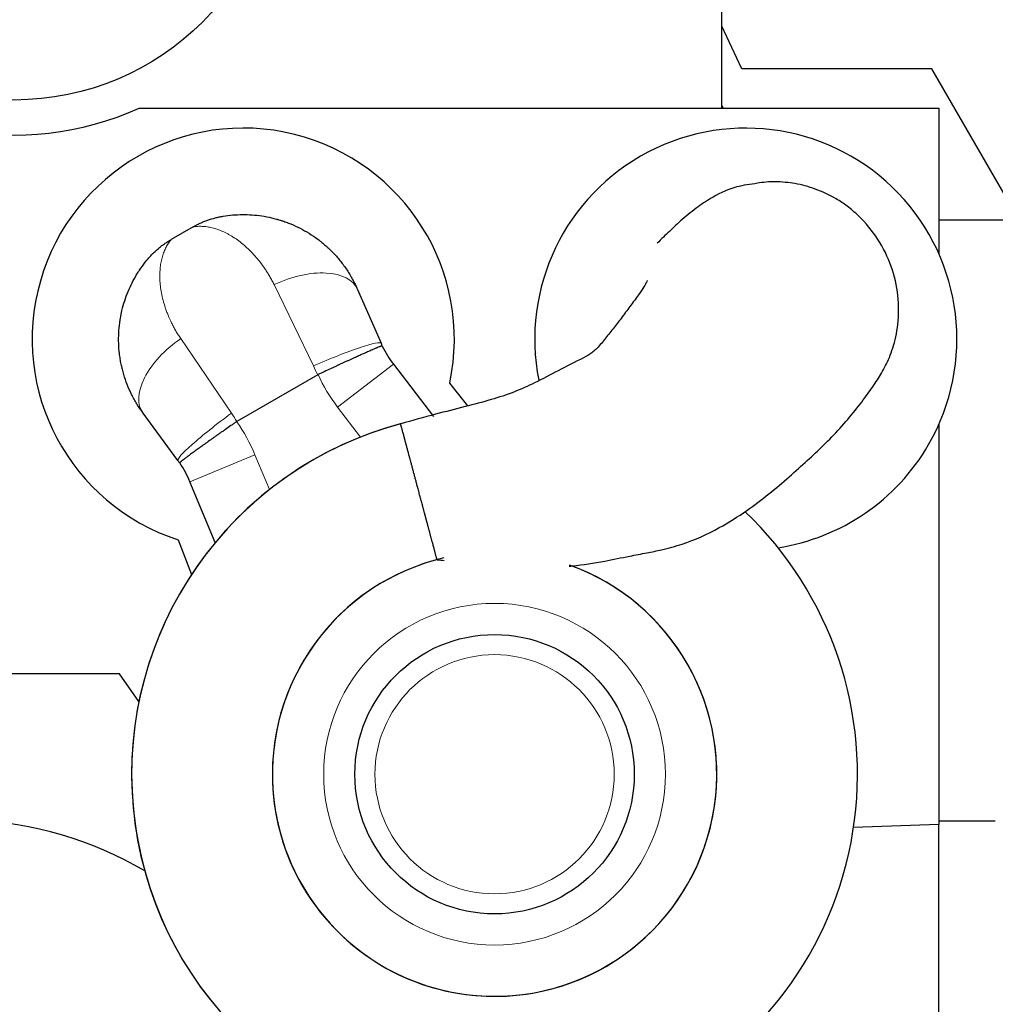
# Model space of a CAD drawing. Header units: inches. Extents: x 0 to 17820, y -10 to 12600.
# Tile 270 of 338: x 8529 to 9015, y 8955 to 9445. Entities that reach past the tile are written whole.
import ezdxf

# ---------------------------------------------------------------- set-up
doc = ezdxf.new("R2010")
doc.units = ezdxf.units.IN
doc.layers.add('1', color=7, linetype='Continuous', true_color=0xffffff)
doc.layers.add('254', color=7, linetype='Continuous', true_color=0xffffff)
doc.styles.add('latin_extended', font='simplex.shx')
doc.dimstyles.get("Standard").update_dxf_attribs({"dimtxt": 0.18, "dimasz": 0.18, "dimexe": 0.18, "dimexo": 0.0625, "dimgap": 0.09, "dimtad": 0, "dimtih": 1, "dimtoh": 1, "dimdec": 4, "dimzin": 0, "dimdsep": 46, "dimtxsty": 'Standard', "dimcen": 0.09, "dimadec": 0, "dimazin": 0, "dimtfac": 1, "dimtdec": 4, "dimtofl": 0, "dimtmove": 0, "dimatfit": 3, "dimfxl": 1, "dimtolj": 1, "dimtzin": 0, "dimarcsym": 0})

# ---------------------------------------------------------------- blocks, each defined once
blk = doc.blocks.new('_U4')
at = {"layer": '254', "color": 3, "linetype": 'Continuous', "lineweight": 13, "transparency": 16777216}
for p, q in [((7072.18, 9798.34), (7072.18, 11782.35)), ((9460.74, 8944.75), (9460.74, 11782.35)), ((7177.18, 11752.35), (9355.74, 11752.35))]:
    blk.add_line(p, q, dxfattribs=at)
at = {"layer": '254', "color": 3, "transparency": 16777216}
for points in [[(7177.18, 11769.85), (7177.18, 11734.85), (7072.18, 11752.35)], [(9355.74, 11734.85), (9355.74, 11769.85), (9460.74, 11752.35)]]:
    blk.add_solid(points, dxfattribs=at)
at = {"layer": 'Defpoints', "color": 0, "transparency": 16777216}
for p in [(9460.74, 11752.35), (7072.18, 9768.34), (9460.74, 8914.75)]:
    blk.add_point(p, dxfattribs=at)
at = {"layer": '254', "color": 2, "lineweight": 13, "transparency": 16777216, "insert": (8083.96, 11909.85), "char_height": 105, "attachment_point": 1, "style": 'latin_extended'}
blk.add_mtext('\\A1;2389', dxfattribs=at)
blk = doc.blocks.new('_U11')
at = {"layer": '254', "color": 3, "linetype": 'Continuous', "lineweight": 13, "transparency": 16777216}
for p, q in [((8978.69, 11280.35), (9871.36, 11280.35)), ((9841.36, 11175.35), (9841.36, 7804.85)), ((8526.69, 7699.85), (9871.36, 7699.85))]:
    blk.add_line(p, q, dxfattribs=at)
at = {"layer": '254', "color": 3, "transparency": 16777216}
for points in [[(9858.86, 11175.35), (9823.86, 11175.35), (9841.36, 11280.35)], [(9823.86, 7804.85), (9858.86, 7804.85), (9841.36, 7699.85)]]:
    blk.add_solid(points, dxfattribs=at)
at = {"layer": 'Defpoints', "color": 0, "transparency": 16777216}
for p in [(8948.69, 11280.35), (8496.69, 7699.85), (9841.36, 7699.85)]:
    blk.add_point(p, dxfattribs=at)
at = {"layer": '254', "color": 2, "lineweight": 13, "transparency": 16777216, "insert": (9683.86, 9305.1), "char_height": 105, "attachment_point": 1, "rotation": 90, "style": 'latin_extended'}
blk.add_mtext('\\A1;3580', dxfattribs=at)

msp = doc.modelspace()

# ---------------------------------------------------------------- linework, layer by layer
at = {"layer": '1', "color": 2, "linetype": 'Continuous', "lineweight": 25}
for p, q in [((8878.686, 9401.354), (8878.686, 9456.585)), ((8888.686, 9420.854), (8878.686, 9442.152)), ((8983.186, 9420.854), (8888.686, 9420.854)), ((9026.686, 9345.51), (8983.186, 9420.854)), ((8879.396, 9401.354), (8878.686, 9402.867)), ((8588.877, 9401.354), (8986.686, 9401.354)), ((8986.686, 9401.354), (8986.686, 9328.89)), ((9036.686, 9345.51), (8986.686, 9345.51)), ((8615.688, 9342.213), (8604.815, 9335.935)), ((8615.688, 9342.213), (8604.815, 9335.935)), ((8697.519, 9311.139), (8709.225, 9284.289)), ((8697.519, 9311.139), (8709.225, 9284.289)), ((8715.391, 9273.833), (8735.352, 9247.819)), ((8715.391, 9273.833), (8735.352, 9247.819)), ((8677.757, 9268.635), (8637.5, 9245.392)), ((8677.757, 9268.635), (8637.5, 9245.392)), ((8752.442, 9253.139), (8743.382, 9264.485)), ((8752.442, 9253.139), (8743.382, 9264.485)), ((8608.21, 9225.967), (8590.81, 9249.53)), ((8608.21, 9225.967), (8590.81, 9249.53)), ((8986.686, 9243.825), (8986.686, 9044.854)), ((8626.73, 9185.107), (8614.182, 9215.4)), ((8626.73, 9185.107), (8614.182, 9215.4)), ((8608.282, 9186.485), (8615.013, 9169.304)), ((8608.282, 9186.485), (8615.013, 9169.304)), ((8579.186, 9119.854), (8429.727, 9119.854)), ((8588.804, 9105.983), (8579.186, 9119.854)), ((9014.785, 9046.495), (8986.686, 9046.495)), ((8986.686, 9044.854), (8944.266, 9043.372)), ((8986.686, 8875.855), (8986.686, 9044.854))]:
    msp.add_line(p, q, dxfattribs=at)
at = {"layer": '1', "color": 110, "linetype": 'Continuous', "lineweight": 13}
for p, q in [((8675.559, 9273.041), (8656.017, 9313.464)), ((8675.559, 9273.041), (8656.017, 9313.464)), ((8609.547, 9286.634), (8634.783, 9249.499)), ((8609.547, 9286.634), (8634.783, 9249.499)), ((8687.623, 9252.527), (8715.391, 9273.833)), ((8687.623, 9252.527), (8715.391, 9273.833)), ((8699.048, 9237.638), (8687.623, 9252.527)), ((8699.048, 9237.638), (8687.623, 9252.527)), ((8614.182, 9215.4), (8646.517, 9228.794)), ((8614.182, 9215.4), (8646.517, 9228.794)), ((8646.517, 9228.794), (8653.699, 9211.457)), ((8646.517, 9228.794), (8653.699, 9211.457))]:
    msp.add_line(p, q, dxfattribs=at)
at = {"layer": '1', "color": 2, "linetype": 'Continuous', "lineweight": 25}
for centre, radius in [((8526.686, 9537.854), 132.5), ((8765.685, 9069.853), 69.5), ((8765.685, 9069.853), 69.5)]:
    msp.add_circle(centre, radius, dxfattribs=at)
at = {"layer": '1', "color": 110, "linetype": 'Continuous', "lineweight": 13}
for radius in [85, 85, 59.5, 59.5]:
    msp.add_circle((8765.685, 9069.853), radius, dxfattribs=at)
at = {"layer": '1', "color": 2, "linetype": 'Continuous', "lineweight": 25}
for centre, radius, start, end in [((8526.686, 9537.854), 150, 223.89455, 294.49465), ((8640.686, 9286.36), 105, 347.97537, 252.02463), ((8640.686, 9286.36), 105, 347.97537, 252.02463), ((8890.685, 9286.36), 105, 330.00003, 191.25941), ((8890.685, 9286.36), 105, 330.00003, 191.25941), ((8755.058, 9304.271), 50, 205.28394, 217.5), ((8755.058, 9304.271), 50, 205.28394, 217.5), ((8765.685, 9069.853), 180.534, 104.42812, 266.06813), ((8765.685, 9069.853), 180.534, 105.0525, 266.06813), ((8890.685, 9286.36), 105, 278.76753, 330.00003), ((8890.685, 9286.36), 105, 278.76753, 330.00003), ((8567.988, 9196.266), 50, 22.5, 34.71611), ((8567.988, 9196.266), 50, 22.5, 34.71611), ((8765.685, 9069.853), 180.534, 295.46437, 46.4175), ((8765.685, 9069.853), 180.534, 295.46437, 46.4175), ((8765.685, 9069.853), 110.534, 103.23, 70.29563), ((8765.685, 9069.853), 110.534, 105.39, 70.29563), ((8496.686, 8857.854), 189.5, 59.92875, 114.24375)]:
    msp.add_arc(centre, radius, start, end, dxfattribs=at)
at = {"layer": '1', "color": 110, "linetype": 'Continuous', "lineweight": 13}
for centre, start, end in [((8755.058, 9304.271), 204.74603, 217.5), ((8755.058, 9304.271), 204.74603, 217.5), ((8567.988, 9196.266), 22.5, 35.25402), ((8567.988, 9196.266), 22.5, 35.25402)]:
    msp.add_arc(centre, 85, start, end, dxfattribs=at)
for centre, major_axis, ratio, start_param, end_param in [((8665.436, 9297.151), (32.083, 13.988), 0.5357759, 0, 1.631231), ((8665.436, 9297.151), (32.083, 13.988), 0.5357759, 0, 1.631231), ((8618.966, 9270.321), (28.155, 20.791), 0.5357746, 1.5103602, 3.1415927), ((8618.966, 9270.321), (28.155, 20.791), 0.5357746, 1.5103602, 3.1415927), ((8677.142, 9270.301), (32.083, 13.988), 0.0898484, 0, 1.5809431), ((8677.142, 9270.301), (32.083, 13.988), 0.0898484, 0, 1.5809431), ((8636.365, 9246.758), (28.155, 20.791), 0.0898474, 1.5606494, 3.1415927), ((8636.365, 9246.758), (28.155, 20.791), 0.0898474, 1.5606494, 3.1415927)]:
    msp.add_ellipse(centre, major_axis=major_axis, ratio=ratio, start_param=start_param, end_param=end_param, dxfattribs=at)
at = {"layer": '1', "color": 2, "linetype": 'Continuous', "lineweight": 25}
for points, knots in [([(8802.746, 9173.364), (8803.298, 9173.417), (8809.264, 9174.012), (8819.368, 9175.567), (8831.579, 9178.17), (8841.048, 9179.942), (8849.877, 9181.66), (8862.192, 9185.095), (8876.376, 9191.441), (8890.545, 9200.43), (8902.166, 9209.186), (8912.151, 9217.665), (8921.206, 9225.886), (8929.784, 9233.887), (8937.911, 9242.235), (8945.213, 9250.919), (8951.529, 9259.292), (8956.038, 9265.793), (8960.156, 9272.647), (8963.336, 9279.989), (8965.345, 9287.372), (8966.833, 9296.27), (8966.852, 9308.294), (8963.53, 9322.745), (8956.858, 9336.356), (8948.771, 9346.133), (8941.384, 9352.479), (8934.313, 9357.208), (8925.657, 9361.253), (8916.97, 9363.562), (8910.061, 9364.476), (8905.143, 9364.708), (8900.427, 9364.532), (8894.072, 9363.523), (8885.436, 9362.459), (8875.662, 9358.084), (8866.487, 9352.047), (8859.389, 9346.389), (8853.206, 9340.532), (8848.694, 9336.188), (8846.542, 9334.072)], [0, 0, 0, 0, 0.0035714, 0.0386972, 0.0662692, 0.085151, 0.1013331, 0.1245298, 0.1686947, 0.2035033, 0.2326595, 0.2608353, 0.2870864, 0.3120949, 0.3408515, 0.3728887, 0.4045358, 0.4362748, 0.464878, 0.4919136, 0.5052992, 0.5191282, 0.5496298, 0.5809687, 0.6128108, 0.6451359, 0.6609037, 0.674683, 0.6992516, 0.7214458, 0.7319737, 0.7436019, 0.7571695, 0.7732201, 0.8159866, 0.8678359, 0.9014804, 0.9406291, 0.9728671, 1, 1, 1, 1]), ([(8802.746, 9173.364), (8803.298, 9173.417), (8809.264, 9174.012), (8819.368, 9175.567), (8831.579, 9178.17), (8841.048, 9179.942), (8849.877, 9181.66), (8862.192, 9185.095), (8876.376, 9191.441), (8890.545, 9200.43), (8902.166, 9209.186), (8912.151, 9217.665), (8921.206, 9225.886), (8929.784, 9233.887), (8937.911, 9242.235), (8945.213, 9250.919), (8951.529, 9259.292), (8956.038, 9265.793), (8960.156, 9272.647), (8963.336, 9279.989), (8965.345, 9287.372), (8966.833, 9296.27), (8966.852, 9308.294), (8963.53, 9322.745), (8956.858, 9336.356), (8948.771, 9346.133), (8941.384, 9352.479), (8934.313, 9357.208), (8925.657, 9361.253), (8916.97, 9363.562), (8910.061, 9364.476), (8905.143, 9364.708), (8900.427, 9364.532), (8894.072, 9363.523), (8885.436, 9362.459), (8875.662, 9358.084), (8866.487, 9352.047), (8859.389, 9346.389), (8853.206, 9340.532), (8848.694, 9336.188), (8846.542, 9334.072)], [0, 0, 0, 0, 0.0035714, 0.0386972, 0.0662692, 0.085151, 0.1013331, 0.1245298, 0.1686947, 0.2035033, 0.2326595, 0.2608353, 0.2870864, 0.3120949, 0.3408515, 0.3728887, 0.4045358, 0.4362748, 0.464878, 0.4919136, 0.5052992, 0.5191282, 0.5496298, 0.5809687, 0.6128108, 0.6451359, 0.6609037, 0.674683, 0.6992516, 0.7214458, 0.7319737, 0.7436019, 0.7571695, 0.7732201, 0.8159866, 0.8678359, 0.9014804, 0.9406291, 0.9728671, 1, 1, 1, 1]), ([(8615.688, 9342.213), (8616.272, 9342.55), (8616.862, 9342.872), (8618.052, 9343.488), (8619.252, 9344.074), (8621.083, 9344.867), (8622.323, 9345.339), (8624.199, 9346.005), (8625.47, 9346.393), (8627.406, 9346.891), (8628.706, 9347.194), (8630.027, 9347.441), (8630.693, 9347.55)], [0, 0, 0, 0, 0.125, 0.125, 0.25, 0.375, 0.5, 0.5, 0.75, 0.75, 0.875, 1, 1, 1, 1]), ([(8615.688, 9342.213), (8616.272, 9342.55), (8616.862, 9342.872), (8618.052, 9343.488), (8619.252, 9344.074), (8621.083, 9344.867), (8622.323, 9345.339), (8624.199, 9346.005), (8625.47, 9346.393), (8627.406, 9346.891), (8628.706, 9347.194), (8630.027, 9347.441), (8630.693, 9347.55)], [0, 0, 0, 0, 0.125, 0.125, 0.25, 0.375, 0.5, 0.5, 0.75, 0.75, 0.875, 1, 1, 1, 1]), ([(8630.693, 9347.55), (8632.281, 9347.809), (8633.874, 9348.006), (8637.068, 9348.275), (8638.668, 9348.348), (8641.874, 9348.369), (8643.48, 9348.318), (8646.696, 9348.089), (8648.306, 9347.912), (8651.53, 9347.426), (8653.143, 9347.118), (8655.565, 9346.554), (8656.372, 9346.349), (8657.381, 9346.07), (8657.583, 9346.013), (8657.986, 9345.898), (8658.591, 9345.721), (8659.394, 9345.473), (8659.995, 9345.277), (8660.395, 9345.144), (8660.595, 9345.077), (8661.194, 9344.871), (8661.592, 9344.73), (8662.781, 9344.296), (8663.567, 9343.99), (8665.908, 9343.023), (8667.444, 9342.314), (8670.466, 9340.766), (8671.952, 9339.927), (8674.869, 9338.114), (8676.3, 9337.141), (8678.053, 9335.836), (8678.402, 9335.571), (8678.922, 9335.166), (8679.095, 9335.03), (8679.44, 9334.756), (8680.299, 9334.066), (8681.141, 9333.351), (8682.136, 9332.469), (8682.63, 9332.022), (8683.117, 9331.566), (8683.441, 9331.26), (8683.602, 9331.107), (8684.402, 9330.334), (8685.028, 9329.703), (8686.863, 9327.77), (8688.03, 9326.431), (8690.249, 9323.651), (8691.301, 9322.211), (8692.791, 9319.973), (8693.755, 9318.455), (8694.658, 9316.886), (8695.53, 9315.29), (8695.95, 9314.479), (8696.759, 9312.829), (8697.147, 9311.991), (8697.519, 9311.139)], [0, 0, 0, 0, 0.0625, 0.0625, 0.125, 0.125, 0.1875, 0.1875, 0.25, 0.25, 0.3125, 0.3125, 0.34375, 0.34375, 0.3515625, 0.3515625, 0.359375, 0.375, 0.3828125, 0.3828125, 0.390625, 0.390625, 0.40625, 0.40625, 0.4375, 0.4375, 0.5, 0.5, 0.5625, 0.5625, 0.625, 0.625, 0.640625, 0.640625, 0.6484375, 0.6484375, 0.65625, 0.6875, 0.6875, 0.703125, 0.7109375, 0.7109375, 0.71875, 0.71875, 0.75, 0.75, 0.8125, 0.8125, 0.875, 0.875, 0.90625, 0.9375, 0.9375, 0.96875, 0.96875, 1, 1, 1, 1]), ([(8630.693, 9347.55), (8632.281, 9347.809), (8633.874, 9348.006), (8637.068, 9348.275), (8638.668, 9348.348), (8641.874, 9348.369), (8643.48, 9348.318), (8646.696, 9348.089), (8648.306, 9347.912), (8651.53, 9347.426), (8653.143, 9347.118), (8655.565, 9346.554), (8656.372, 9346.349), (8657.381, 9346.07), (8657.583, 9346.013), (8657.986, 9345.898), (8658.591, 9345.721), (8659.394, 9345.473), (8659.995, 9345.277), (8660.395, 9345.144), (8660.595, 9345.077), (8661.194, 9344.871), (8661.592, 9344.73), (8662.781, 9344.296), (8663.567, 9343.99), (8665.908, 9343.023), (8667.444, 9342.314), (8670.466, 9340.766), (8671.952, 9339.927), (8674.869, 9338.114), (8676.3, 9337.141), (8678.053, 9335.836), (8678.402, 9335.571), (8678.922, 9335.166), (8679.095, 9335.03), (8679.44, 9334.756), (8680.299, 9334.066), (8681.141, 9333.351), (8682.136, 9332.469), (8682.63, 9332.022), (8683.117, 9331.566), (8683.441, 9331.26), (8683.602, 9331.107), (8684.402, 9330.334), (8685.028, 9329.703), (8686.863, 9327.77), (8688.03, 9326.431), (8690.249, 9323.651), (8691.301, 9322.211), (8692.791, 9319.973), (8693.755, 9318.455), (8694.658, 9316.886), (8695.53, 9315.29), (8695.95, 9314.479), (8696.759, 9312.829), (8697.147, 9311.991), (8697.519, 9311.139)], [0, 0, 0, 0, 0.0625, 0.0625, 0.125, 0.125, 0.1875, 0.1875, 0.25, 0.25, 0.3125, 0.3125, 0.34375, 0.34375, 0.3515625, 0.3515625, 0.359375, 0.375, 0.3828125, 0.3828125, 0.390625, 0.390625, 0.40625, 0.40625, 0.4375, 0.4375, 0.5, 0.5, 0.5625, 0.5625, 0.625, 0.625, 0.640625, 0.640625, 0.6484375, 0.6484375, 0.65625, 0.6875, 0.6875, 0.703125, 0.7109375, 0.7109375, 0.71875, 0.71875, 0.75, 0.75, 0.8125, 0.8125, 0.875, 0.875, 0.90625, 0.9375, 0.9375, 0.96875, 0.96875, 1, 1, 1, 1]), ([(8592.69, 9325.609), (8593.117, 9326.131), (8593.991, 9327.152), (8594.905, 9328.126), (8596.304, 9329.554), (8597.275, 9330.46), (8598.79, 9331.752), (8599.819, 9332.59), (8601.421, 9333.779), (8603.083, 9334.899), (8604.231, 9335.598), (8604.815, 9335.935)], [0, 0, 0, 0, 0.125, 0.25, 0.25, 0.5, 0.5, 0.625, 0.75, 0.875, 1, 1, 1, 1]), ([(8592.69, 9325.609), (8593.117, 9326.131), (8593.991, 9327.152), (8594.905, 9328.126), (8596.304, 9329.554), (8597.275, 9330.46), (8598.79, 9331.752), (8599.819, 9332.59), (8601.421, 9333.779), (8603.083, 9334.899), (8604.231, 9335.598), (8604.815, 9335.935)], [0, 0, 0, 0, 0.125, 0.25, 0.25, 0.5, 0.5, 0.625, 0.75, 0.875, 1, 1, 1, 1]), ([(8590.81, 9249.53), (8590.258, 9250.278), (8589.726, 9251.034), (8588.701, 9252.56), (8588.209, 9253.33), (8587.262, 9254.884), (8586.354, 9256.451), (8585.522, 9258.045), (8584.328, 9260.455), (8583.607, 9262.087), (8582.309, 9265.4), (8581.732, 9267.081), (8580.977, 9269.638), (8580.743, 9270.496), (8580.501, 9271.468), (8580.474, 9271.576), (8580.421, 9271.792), (8580.395, 9271.9), (8580.318, 9272.225), (8580.167, 9272.875), (8580.027, 9273.524), (8579.763, 9274.82), (8579.605, 9275.684), (8579.329, 9277.408), (8579.21, 9278.268), (8578.907, 9280.846), (8578.779, 9282.559), (8578.663, 9285.972), (8578.676, 9287.672), (8578.841, 9291.059), (8578.992, 9292.746), (8579.267, 9294.845), (8579.327, 9295.264), (8579.422, 9295.892), (8579.455, 9296.101), (8579.523, 9296.52), (8579.628, 9297.146), (8579.743, 9297.77), (8579.864, 9298.391), (8579.905, 9298.598), (8579.99, 9299.011), (8580.033, 9299.217), (8580.431, 9301.065), (8580.848, 9302.676), (8581.801, 9305.836), (8582.337, 9307.386), (8583.523, 9310.424), (8584.173, 9311.912), (8585.584, 9314.828), (8586.346, 9316.256), (8587.57, 9318.351), (8587.993, 9319.042), (8588.537, 9319.895), (8588.647, 9320.065), (8588.869, 9320.405), (8588.98, 9320.574), (8589.317, 9321.08), (8589.545, 9321.415), (8590.699, 9323.075), (8591.671, 9324.363), (8592.69, 9325.609)], [0, 0, 0, 0, 0.03125, 0.03125, 0.0625, 0.0625, 0.09375, 0.125, 0.125, 0.1875, 0.1875, 0.25, 0.25, 0.28125, 0.28125, 0.2851563, 0.2851563, 0.2890625, 0.2890625, 0.296875, 0.3125, 0.3125, 0.34375, 0.34375, 0.375, 0.375, 0.4375, 0.4375, 0.5, 0.5, 0.5625, 0.5625, 0.578125, 0.578125, 0.5859375, 0.5859375, 0.59375, 0.609375, 0.609375, 0.6171875, 0.6171875, 0.625, 0.625, 0.6875, 0.6875, 0.75, 0.75, 0.8125, 0.8125, 0.875, 0.875, 0.90625, 0.90625, 0.9140625, 0.9140625, 0.921875, 0.921875, 0.9375, 0.9375, 1, 1, 1, 1]), ([(8590.81, 9249.53), (8590.258, 9250.278), (8589.726, 9251.034), (8588.701, 9252.56), (8588.209, 9253.33), (8587.262, 9254.884), (8586.354, 9256.451), (8585.522, 9258.045), (8584.328, 9260.455), (8583.607, 9262.087), (8582.309, 9265.4), (8581.732, 9267.081), (8580.977, 9269.638), (8580.743, 9270.496), (8580.501, 9271.468), (8580.474, 9271.576), (8580.421, 9271.792), (8580.395, 9271.9), (8580.318, 9272.225), (8580.167, 9272.875), (8580.027, 9273.524), (8579.763, 9274.82), (8579.605, 9275.684), (8579.329, 9277.408), (8579.21, 9278.268), (8578.907, 9280.846), (8578.779, 9282.559), (8578.663, 9285.972), (8578.676, 9287.672), (8578.841, 9291.059), (8578.992, 9292.746), (8579.267, 9294.845), (8579.327, 9295.264), (8579.422, 9295.892), (8579.455, 9296.101), (8579.523, 9296.52), (8579.628, 9297.146), (8579.743, 9297.77), (8579.864, 9298.391), (8579.905, 9298.598), (8579.99, 9299.011), (8580.033, 9299.217), (8580.431, 9301.065), (8580.848, 9302.676), (8581.801, 9305.836), (8582.337, 9307.386), (8583.523, 9310.424), (8584.173, 9311.912), (8585.584, 9314.828), (8586.346, 9316.256), (8587.57, 9318.351), (8587.993, 9319.042), (8588.537, 9319.895), (8588.647, 9320.065), (8588.869, 9320.405), (8588.98, 9320.574), (8589.317, 9321.08), (8589.545, 9321.415), (8590.699, 9323.075), (8591.671, 9324.363), (8592.69, 9325.609)], [0, 0, 0, 0, 0.03125, 0.03125, 0.0625, 0.0625, 0.09375, 0.125, 0.125, 0.1875, 0.1875, 0.25, 0.25, 0.28125, 0.28125, 0.2851562, 0.2851562, 0.2890625, 0.2890625, 0.296875, 0.3125, 0.3125, 0.34375, 0.34375, 0.375, 0.375, 0.4375, 0.4375, 0.5, 0.5, 0.5625, 0.5625, 0.578125, 0.578125, 0.5859375, 0.5859375, 0.59375, 0.609375, 0.609375, 0.6171875, 0.6171875, 0.625, 0.625, 0.6875, 0.6875, 0.75, 0.75, 0.8125, 0.8125, 0.875, 0.875, 0.90625, 0.90625, 0.9140625, 0.9140625, 0.921875, 0.921875, 0.9375, 0.9375, 1, 1, 1, 1]), ([(8841.687, 9315.463), (8841.68, 9315.465), (8841.619, 9315.408), (8841.36, 9314.842), (8840.267, 9312.743), (8837.308, 9308.413), (8833.249, 9302.88), (8828.891, 9297.028), (8824.577, 9291.348), (8820.216, 9286.11), (8817.173, 9282.046), (8813.585, 9279.083), (8807.214, 9275.62), (8797.612, 9270.895), (8786.345, 9264.785), (8775.279, 9259.786), (8763.612, 9256.008), (8750.526, 9252.612), (8735.454, 9248.815), (8724.762, 9245.854), (8718.968, 9244.205)], [0, 0, 0, 0, 0.0117865, 0.0615651, 0.1037019, 0.148996, 0.1983829, 0.2440797, 0.2827949, 0.323917, 0.3658516, 0.3825115, 0.4126639, 0.5011739, 0.5825221, 0.6513232, 0.7229736, 0.803118, 0.8933676, 1, 1, 1, 1]), ([(8841.687, 9315.463), (8841.68, 9315.465), (8841.619, 9315.408), (8841.36, 9314.842), (8840.267, 9312.743), (8837.308, 9308.413), (8833.249, 9302.88), (8828.891, 9297.028), (8824.577, 9291.348), (8820.216, 9286.11), (8817.173, 9282.046), (8813.585, 9279.083), (8807.214, 9275.62), (8797.612, 9270.895), (8786.345, 9264.785), (8775.279, 9259.786), (8763.612, 9256.008), (8750.526, 9252.612), (8735.454, 9248.815), (8724.762, 9245.854), (8718.968, 9244.205)], [0, 0, 0, 0, 0.0117865, 0.0615651, 0.1037019, 0.148996, 0.1983829, 0.2440797, 0.2827949, 0.323917, 0.3658516, 0.3825115, 0.4126639, 0.5011739, 0.5825221, 0.6513232, 0.7229736, 0.803118, 0.8933676, 1, 1, 1, 1]), ([(8709.848, 9282.916), (8709.848, 9282.917), (8709.847, 9282.918), (8709.847, 9282.919), (8709.847, 9282.919), (8709.846, 9282.919), (8709.846, 9282.92), (8709.845, 9282.922), (8709.84, 9282.926), (8709.826, 9282.934), (8709.807, 9282.937), (8709.759, 9282.938), (8709.67, 9282.927), (8709.461, 9282.874), (8709.272, 9282.814), (8709.11, 9282.76), (8709.053, 9282.741), (8708.932, 9282.698), (8708.869, 9282.676), (8708.67, 9282.603), (8708.526, 9282.549), (8708.058, 9282.369), (8707.341, 9282.084), (8706.439, 9281.708), (8705.692, 9281.392), (8705.366, 9281.253), (8705.022, 9281.106), (8704.883, 9281.046), (8704.812, 9281.015), (8704.599, 9280.924), (8704.455, 9280.861), (8704.015, 9280.67), (8703.408, 9280.406), (8702.764, 9280.124), (8701.771, 9279.686), (8701.071, 9279.375), (8699.965, 9278.882), (8699.21, 9278.543), (8698.416, 9278.186), (8697.908, 9277.957), (8697.806, 9277.911), (8697.6, 9277.818), (8697.29, 9277.679), (8696.977, 9277.537), (8696.346, 9277.251), (8695.919, 9277.058), (8694.621, 9276.467), (8693.731, 9276.061), (8692.361, 9275.434), (8691.435, 9275.009), (8690.01, 9274.354), (8689.036, 9273.904), (8688.419, 9273.619), (8688.296, 9273.562), (8688.048, 9273.447), (8687.676, 9273.275), (8687.303, 9273.102), (8686.555, 9272.755), (8685.554, 9272.291), (8684.545, 9271.821), (8683.025, 9271.112), (8682.004, 9270.635), (8680.461, 9269.912), (8679.428, 9269.427), (8678.386, 9268.937), (8677.864, 9268.691)], [0, 0, 0, 0, 0.0019531, 0.0019531, 0.0024414, 0.0024414, 0.0029297, 0.0039062, 0.0078125, 0.015625, 0.03125, 0.03125, 0.0625, 0.09375, 0.125, 0.125, 0.140625, 0.140625, 0.15625, 0.15625, 0.1875, 0.1875, 0.25, 0.3125, 0.3125, 0.34375, 0.3515625, 0.3515625, 0.359375, 0.359375, 0.375, 0.375, 0.40625, 0.4375, 0.4375, 0.5, 0.5, 0.53125, 0.5625, 0.5625, 0.5703125, 0.5703125, 0.578125, 0.59375, 0.59375, 0.625, 0.625, 0.6875, 0.6875, 0.71875, 0.75, 0.78125, 0.78125, 0.7890625, 0.7890625, 0.796875, 0.8125, 0.8125, 0.84375, 0.875, 0.875, 0.9375, 0.9375, 0.96875, 1, 1, 1, 1]), ([(8709.848, 9282.916), (8709.848, 9282.917), (8709.847, 9282.918), (8709.847, 9282.919), (8709.847, 9282.919), (8709.846, 9282.919), (8709.846, 9282.92), (8709.845, 9282.922), (8709.84, 9282.926), (8709.826, 9282.934), (8709.807, 9282.937), (8709.759, 9282.938), (8709.67, 9282.927), (8709.461, 9282.874), (8709.272, 9282.814), (8709.11, 9282.76), (8709.053, 9282.741), (8708.932, 9282.698), (8708.869, 9282.676), (8708.67, 9282.603), (8708.526, 9282.549), (8708.058, 9282.369), (8707.341, 9282.084), (8706.439, 9281.708), (8705.692, 9281.392), (8705.366, 9281.253), (8705.022, 9281.106), (8704.883, 9281.046), (8704.812, 9281.015), (8704.599, 9280.924), (8704.455, 9280.861), (8704.015, 9280.67), (8703.408, 9280.406), (8702.764, 9280.124), (8701.771, 9279.686), (8701.071, 9279.375), (8699.965, 9278.882), (8699.21, 9278.543), (8698.416, 9278.186), (8697.908, 9277.957), (8697.806, 9277.911), (8697.6, 9277.818), (8697.29, 9277.679), (8696.977, 9277.537), (8696.346, 9277.251), (8695.919, 9277.058), (8694.621, 9276.467), (8693.731, 9276.061), (8692.361, 9275.434), (8691.435, 9275.009), (8690.01, 9274.354), (8689.036, 9273.904), (8688.419, 9273.619), (8688.296, 9273.562), (8688.048, 9273.447), (8687.676, 9273.275), (8687.303, 9273.102), (8686.555, 9272.755), (8685.554, 9272.291), (8684.545, 9271.821), (8683.025, 9271.112), (8682.004, 9270.635), (8680.461, 9269.912), (8679.428, 9269.427), (8678.386, 9268.937), (8677.864, 9268.691)], [0, 0, 0, 0, 0.0019531, 0.0019531, 0.0024414, 0.0024414, 0.0029297, 0.0039062, 0.0078125, 0.015625, 0.03125, 0.03125, 0.0625, 0.09375, 0.125, 0.125, 0.140625, 0.140625, 0.15625, 0.15625, 0.1875, 0.1875, 0.25, 0.3125, 0.3125, 0.34375, 0.3515625, 0.3515625, 0.359375, 0.359375, 0.375, 0.375, 0.40625, 0.4375, 0.4375, 0.5, 0.5, 0.53125, 0.5625, 0.5625, 0.5703125, 0.5703125, 0.578125, 0.59375, 0.59375, 0.625, 0.625, 0.6875, 0.6875, 0.71875, 0.75, 0.78125, 0.78125, 0.7890625, 0.7890625, 0.796875, 0.8125, 0.8125, 0.84375, 0.875, 0.875, 0.9375, 0.9375, 0.96875, 1, 1, 1, 1]), ([(8637.399, 9245.328), (8636.924, 9244.999), (8635.979, 9244.342), (8635.043, 9243.69), (8633.644, 9242.715), (8632.721, 9242.069), (8631.347, 9241.107), (8630.436, 9240.468), (8629.533, 9239.834), (8628.859, 9239.359), (8628.522, 9239.123), (8628.187, 9238.887), (8627.964, 9238.729), (8627.853, 9238.651), (8627.298, 9238.259), (8626.421, 9237.64), (8625.141, 9236.734), (8624.311, 9236.145), (8623.082, 9235.272), (8622.285, 9234.704), (8621.125, 9233.875), (8620.744, 9233.602), (8620.181, 9233.199), (8619.902, 9232.998), (8619.626, 9232.8), (8619.442, 9232.668), (8619.351, 9232.603), (8618.899, 9232.277), (8618.193, 9231.769), (8617.522, 9231.283), (8616.542, 9230.572), (8615.923, 9230.122), (8615.047, 9229.48), (8614.48, 9229.064), (8613.949, 9228.671), (8613.563, 9228.385), (8613.437, 9228.291), (8613.251, 9228.152), (8613.189, 9228.107), (8613.068, 9228.016), (8612.768, 9227.792), (8612.485, 9227.579), (8611.838, 9227.09), (8611.061, 9226.497), (8610.455, 9226.019), (8610.066, 9225.703), (8609.947, 9225.605), (8609.785, 9225.469), (8609.733, 9225.426), (8609.636, 9225.343), (8609.591, 9225.303), (8609.463, 9225.19), (8609.316, 9225.056), (8609.166, 9224.901), (8609.112, 9224.829), (8609.089, 9224.788), (8609.083, 9224.77), (8609.082, 9224.754), (8609.084, 9224.748), (8609.085, 9224.745), (8609.085, 9224.745), (8609.085, 9224.744), (8609.085, 9224.744), (8609.086, 9224.743), (8609.086, 9224.742), (8609.087, 9224.741)], [0, 0, 0, 0, 0.03125, 0.0625, 0.0625, 0.125, 0.125, 0.15625, 0.1875, 0.1875, 0.203125, 0.2109375, 0.2109375, 0.21875, 0.21875, 0.25, 0.28125, 0.3125, 0.3125, 0.375, 0.375, 0.40625, 0.40625, 0.421875, 0.4296875, 0.4296875, 0.4375, 0.4375, 0.46875, 0.5, 0.5, 0.5625, 0.5625, 0.59375, 0.625, 0.625, 0.640625, 0.640625, 0.6484375, 0.6484375, 0.65625, 0.6875, 0.6875, 0.75, 0.8125, 0.8125, 0.84375, 0.84375, 0.859375, 0.859375, 0.875, 0.875, 0.90625, 0.9375, 0.96875, 0.96875, 0.984375, 0.9921875, 0.9960938, 0.9970703, 0.9975586, 0.9975586, 0.9980469, 0.9980469, 1, 1, 1, 1]), ([(8637.399, 9245.328), (8636.924, 9244.999), (8635.979, 9244.342), (8635.043, 9243.69), (8633.644, 9242.715), (8632.721, 9242.069), (8631.347, 9241.107), (8630.436, 9240.468), (8629.533, 9239.834), (8628.859, 9239.359), (8628.522, 9239.123), (8628.187, 9238.887), (8627.964, 9238.729), (8627.853, 9238.651), (8627.298, 9238.259), (8626.421, 9237.64), (8625.141, 9236.734), (8624.311, 9236.145), (8623.082, 9235.272), (8622.285, 9234.704), (8621.125, 9233.875), (8620.744, 9233.602), (8620.181, 9233.199), (8619.902, 9232.998), (8619.626, 9232.8), (8619.442, 9232.668), (8619.351, 9232.603), (8618.899, 9232.277), (8618.193, 9231.769), (8617.522, 9231.283), (8616.542, 9230.572), (8615.923, 9230.122), (8615.047, 9229.48), (8614.48, 9229.064), (8613.949, 9228.671), (8613.563, 9228.385), (8613.437, 9228.291), (8613.251, 9228.152), (8613.189, 9228.107), (8613.068, 9228.016), (8612.768, 9227.792), (8612.485, 9227.579), (8611.838, 9227.09), (8611.061, 9226.497), (8610.455, 9226.019), (8610.066, 9225.703), (8609.947, 9225.605), (8609.785, 9225.469), (8609.733, 9225.426), (8609.636, 9225.343), (8609.591, 9225.303), (8609.463, 9225.19), (8609.316, 9225.056), (8609.166, 9224.901), (8609.112, 9224.829), (8609.089, 9224.788), (8609.083, 9224.77), (8609.082, 9224.754), (8609.084, 9224.748), (8609.085, 9224.745), (8609.085, 9224.745), (8609.085, 9224.744), (8609.085, 9224.744), (8609.086, 9224.743), (8609.086, 9224.742), (8609.087, 9224.741)], [0, 0, 0, 0, 0.03125, 0.0625, 0.0625, 0.125, 0.125, 0.15625, 0.1875, 0.1875, 0.203125, 0.2109375, 0.2109375, 0.21875, 0.21875, 0.25, 0.28125, 0.3125, 0.3125, 0.375, 0.375, 0.40625, 0.40625, 0.421875, 0.4296875, 0.4296875, 0.4375, 0.4375, 0.46875, 0.5, 0.5, 0.5625, 0.5625, 0.59375, 0.625, 0.625, 0.640625, 0.640625, 0.6484375, 0.6484375, 0.65625, 0.6875, 0.6875, 0.75, 0.8125, 0.8125, 0.84375, 0.84375, 0.859375, 0.859375, 0.875, 0.875, 0.90625, 0.9375, 0.96875, 0.96875, 0.984375, 0.9921875, 0.9960938, 0.9970703, 0.9975586, 0.9975586, 0.9980469, 0.9980469, 1, 1, 1, 1]), ([(8732.054, 9195.368), (8732.028, 9195.462), (8731.978, 9195.651), (8731.902, 9195.936), (8731.825, 9196.223), (8731.747, 9196.511), (8731.67, 9196.802), (8731.591, 9197.094), (8731.512, 9197.389), (8731.433, 9197.685), (8731.353, 9197.983), (8731.273, 9198.283), (8731.192, 9198.584), (8731.111, 9198.888), (8731.029, 9199.194), (8730.91, 9199.637), (8730.753, 9200.221), (8730.559, 9200.946), (8730.364, 9201.676), (8730.167, 9202.41), (8729.969, 9203.147), (8729.737, 9204.014), (8729.47, 9205.01), (8729.168, 9206.136), (8728.866, 9207.264), (8728.563, 9208.395), (8728.26, 9209.527), (8727.956, 9210.663), (8727.651, 9211.8), (8727.285, 9213.165), (8726.86, 9214.751), (8726.379, 9216.547), (8725.903, 9218.323), (8725.433, 9220.078), (8724.969, 9221.809), (8724.514, 9223.506), (8724.07, 9225.162), (8723.639, 9226.774), (8723.219, 9228.341), (8722.865, 9229.662), (8722.572, 9230.755), (8722.336, 9231.634), (8722.107, 9232.488), (8721.885, 9233.318), (8721.67, 9234.122), (8721.494, 9234.777), (8721.355, 9235.295), (8721.251, 9235.684), (8721.149, 9236.065), (8721.049, 9236.438), (8720.951, 9236.803), (8720.856, 9237.159), (8720.762, 9237.508), (8720.671, 9237.848), (8720.582, 9238.18), (8720.428, 9238.757), (8720.217, 9239.542), (8719.968, 9240.472), (8719.745, 9241.305), (8719.548, 9242.039), (8719.379, 9242.669), (8719.239, 9243.194), (8719.127, 9243.612), (8719.044, 9243.922), (8718.99, 9244.123), (8718.97, 9244.197), (8718.968, 9244.205), (8718.968, 9244.205)], [0, 0, 0, 0, 0.0045909, 0.00919, 0.013798, 0.0184152, 0.023042, 0.027679, 0.0323265, 0.0369849, 0.0416548, 0.0463364, 0.0510304, 0.0557369, 0.0604566, 0.0651897, 0.0762356, 0.0872657, 0.0982856, 0.1093008, 0.1203169, 0.1313394, 0.1479393, 0.1644838, 0.1809916, 0.1974814, 0.2139722, 0.2304827, 0.2470318, 0.263638, 0.2901717, 0.3165905, 0.3429713, 0.3693912, 0.3959271, 0.4224461, 0.4488574, 0.4752378, 0.5016641, 0.5282132, 0.5444693, 0.5606766, 0.5768529, 0.5930159, 0.6091834, 0.6253734, 0.633845, 0.6422962, 0.6507294, 0.659147, 0.6675515, 0.6759453, 0.6843308, 0.6927105, 0.7010868, 0.7094622, 0.7374554, 0.7654523, 0.7935443, 0.8216305, 0.8496283, 0.8776291, 0.9056197, 0.9336199, 0.9617211, 0.989804, 1, 1, 1, 1]), ([(8732.054, 9195.368), (8732.028, 9195.462), (8731.978, 9195.651), (8731.902, 9195.936), (8731.825, 9196.223), (8731.747, 9196.511), (8731.67, 9196.802), (8731.591, 9197.094), (8731.512, 9197.389), (8731.433, 9197.685), (8731.353, 9197.983), (8731.273, 9198.283), (8731.192, 9198.584), (8731.111, 9198.888), (8731.029, 9199.194), (8730.91, 9199.637), (8730.753, 9200.221), (8730.559, 9200.946), (8730.364, 9201.676), (8730.167, 9202.41), (8729.969, 9203.147), (8729.737, 9204.014), (8729.47, 9205.01), (8729.168, 9206.136), (8728.866, 9207.264), (8728.563, 9208.395), (8728.26, 9209.527), (8727.956, 9210.663), (8727.651, 9211.8), (8727.285, 9213.165), (8726.86, 9214.751), (8726.379, 9216.547), (8725.903, 9218.323), (8725.433, 9220.078), (8724.969, 9221.809), (8724.514, 9223.506), (8724.07, 9225.162), (8723.639, 9226.774), (8723.219, 9228.341), (8722.865, 9229.662), (8722.572, 9230.755), (8722.336, 9231.634), (8722.107, 9232.488), (8721.885, 9233.318), (8721.67, 9234.122), (8721.494, 9234.777), (8721.355, 9235.295), (8721.251, 9235.684), (8721.149, 9236.065), (8721.049, 9236.438), (8720.951, 9236.803), (8720.856, 9237.159), (8720.762, 9237.508), (8720.671, 9237.848), (8720.582, 9238.18), (8720.428, 9238.757), (8720.217, 9239.542), (8719.968, 9240.472), (8719.745, 9241.305), (8719.548, 9242.039), (8719.379, 9242.669), (8719.239, 9243.194), (8719.127, 9243.612), (8719.044, 9243.922), (8718.99, 9244.123), (8718.97, 9244.197), (8718.968, 9244.205), (8718.968, 9244.205)], [0, 0, 0, 0, 0.0045909, 0.00919, 0.013798, 0.0184152, 0.023042, 0.027679, 0.0323265, 0.0369849, 0.0416548, 0.0463364, 0.0510304, 0.0557369, 0.0604566, 0.0651897, 0.0762356, 0.0872657, 0.0982856, 0.1093008, 0.1203169, 0.1313394, 0.1479393, 0.1644838, 0.1809916, 0.1974814, 0.2139722, 0.2304827, 0.2470318, 0.263638, 0.2901717, 0.3165905, 0.3429713, 0.3693912, 0.3959271, 0.4224461, 0.4488574, 0.4752378, 0.5016641, 0.5282132, 0.5444693, 0.5606766, 0.5768529, 0.5930159, 0.6091834, 0.6253734, 0.633845, 0.6422962, 0.6507294, 0.659147, 0.6675515, 0.6759453, 0.6843308, 0.6927105, 0.7010868, 0.7094622, 0.7374554, 0.7654523, 0.7935443, 0.8216305, 0.8496283, 0.8776291, 0.9056197, 0.9336199, 0.9617211, 0.989804, 1, 1, 1, 1]), ([(8737.085, 9176.591), (8737.085, 9176.591), (8737.081, 9176.605), (8737.053, 9176.71), (8736.982, 9176.975), (8736.875, 9177.375), (8736.732, 9177.907), (8736.569, 9178.517), (8736.396, 9179.163), (8736.221, 9179.816), (8736.027, 9180.539), (8735.815, 9181.329), (8735.586, 9182.185), (8735.34, 9183.105), (8735.076, 9184.087), (8734.84, 9184.969), (8734.639, 9185.72), (8734.478, 9186.319), (8734.314, 9186.932), (8734.146, 9187.558), (8733.975, 9188.199), (8733.799, 9188.853), (8733.62, 9189.522), (8733.437, 9190.204), (8733.251, 9190.9), (8733.061, 9191.61), (8732.867, 9192.334), (8732.669, 9193.071), (8732.468, 9193.823), (8732.263, 9194.589), (8732.124, 9195.107), (8732.054, 9195.368)], [0, 0, 0, 0, 0.0258939, 0.0830111, 0.1402441, 0.1974658, 0.2545832, 0.311828, 0.3547681, 0.3976155, 0.4404678, 0.4834226, 0.5263674, 0.5692159, 0.6120658, 0.6550146, 0.6781304, 0.7011646, 0.7241321, 0.7470476, 0.7699262, 0.7927831, 0.8156332, 0.8384919, 0.8613741, 0.884295, 0.9072695, 0.9303126, 0.953439, 0.9766633, 1, 1, 1, 1]), ([(8737.085, 9176.591), (8737.085, 9176.591), (8737.081, 9176.605), (8737.053, 9176.71), (8736.982, 9176.975), (8736.875, 9177.375), (8736.732, 9177.907), (8736.569, 9178.517), (8736.396, 9179.163), (8736.221, 9179.816), (8736.027, 9180.539), (8735.815, 9181.329), (8735.586, 9182.185), (8735.34, 9183.105), (8735.076, 9184.087), (8734.84, 9184.969), (8734.639, 9185.72), (8734.478, 9186.319), (8734.314, 9186.932), (8734.146, 9187.558), (8733.975, 9188.199), (8733.799, 9188.853), (8733.62, 9189.522), (8733.437, 9190.204), (8733.251, 9190.9), (8733.061, 9191.61), (8732.867, 9192.334), (8732.669, 9193.071), (8732.468, 9193.823), (8732.263, 9194.589), (8732.124, 9195.107), (8732.054, 9195.368)], [0, 0, 0, 0, 0.0258939, 0.0830111, 0.1402441, 0.1974658, 0.2545832, 0.311828, 0.3547681, 0.3976155, 0.4404678, 0.4834226, 0.5263674, 0.5692159, 0.6120658, 0.6550146, 0.6781304, 0.7011646, 0.7241321, 0.7470476, 0.7699262, 0.7927831, 0.8156332, 0.8384919, 0.8613741, 0.884295, 0.9072695, 0.9303126, 0.953439, 0.9766633, 1, 1, 1, 1])]:
    msp.add_open_spline(points, degree=3, knots=knots, dxfattribs=at)
at = {"layer": '1', "color": 110, "linetype": 'Continuous', "lineweight": 13}
for points, knots in [([(8656.017, 9313.464), (8655.676, 9314.171), (8655.325, 9314.862), (8654.608, 9316.216), (8654.242, 9316.879), (8653.495, 9318.176), (8653.114, 9318.811), (8652.339, 9320.053), (8651.946, 9320.661), (8650.747, 9322.446), (8649.924, 9323.584), (8648.66, 9325.216), (8648.234, 9325.748), (8647.587, 9326.527), (8647.371, 9326.784), (8647.044, 9327.165), (8646.935, 9327.291), (8646.716, 9327.541), (8646.607, 9327.666), (8645.621, 9328.776), (8644.736, 9329.706), (8642.956, 9331.459), (8642.06, 9332.282), (8640.262, 9333.827), (8639.359, 9334.55), (8637.549, 9335.897), (8636.642, 9336.522), (8635.282, 9337.39), (8634.828, 9337.668), (8634.148, 9338.066), (8633.921, 9338.196), (8633.47, 9338.449), (8633.244, 9338.573), (8632.121, 9339.174), (8631.231, 9339.606), (8629.469, 9340.377), (8628.598, 9340.716), (8626.875, 9341.303), (8626.024, 9341.553), (8624.343, 9341.965), (8623.514, 9342.127), (8621.878, 9342.369), (8621.072, 9342.448), (8619.484, 9342.522), (8618.703, 9342.517), (8617.169, 9342.426), (8616.419, 9342.339), (8615.688, 9342.213)], [0, 0, 0, 0, 0.03125, 0.03125, 0.0625, 0.0625, 0.09375, 0.09375, 0.125, 0.125, 0.1875, 0.1875, 0.21875, 0.21875, 0.234375, 0.234375, 0.2421875, 0.2421875, 0.25, 0.25, 0.3125, 0.3125, 0.375, 0.375, 0.4375, 0.4375, 0.5, 0.5, 0.53125, 0.53125, 0.546875, 0.546875, 0.5625, 0.5625, 0.625, 0.625, 0.6875, 0.6875, 0.75, 0.75, 0.8125, 0.8125, 0.875, 0.875, 0.9375, 0.9375, 1, 1, 1, 1]), ([(8656.017, 9313.464), (8655.676, 9314.171), (8655.325, 9314.862), (8654.608, 9316.216), (8654.242, 9316.879), (8653.495, 9318.176), (8653.114, 9318.811), (8652.339, 9320.053), (8651.946, 9320.661), (8650.747, 9322.446), (8649.924, 9323.584), (8648.66, 9325.216), (8648.234, 9325.748), (8647.587, 9326.527), (8647.371, 9326.784), (8647.044, 9327.165), (8646.935, 9327.291), (8646.716, 9327.541), (8646.607, 9327.666), (8645.621, 9328.776), (8644.736, 9329.706), (8642.956, 9331.459), (8642.06, 9332.282), (8640.262, 9333.827), (8639.359, 9334.55), (8637.549, 9335.897), (8636.642, 9336.522), (8635.282, 9337.39), (8634.828, 9337.668), (8634.148, 9338.066), (8633.921, 9338.196), (8633.47, 9338.449), (8633.244, 9338.573), (8632.121, 9339.174), (8631.231, 9339.606), (8629.469, 9340.377), (8628.598, 9340.716), (8626.875, 9341.303), (8626.024, 9341.553), (8624.343, 9341.965), (8623.514, 9342.127), (8621.878, 9342.369), (8621.072, 9342.448), (8619.484, 9342.522), (8618.703, 9342.517), (8617.169, 9342.426), (8616.419, 9342.339), (8615.688, 9342.213)], [0, 0, 0, 0, 0.03125, 0.03125, 0.0625, 0.0625, 0.09375, 0.09375, 0.125, 0.125, 0.1875, 0.1875, 0.21875, 0.21875, 0.234375, 0.234375, 0.2421875, 0.2421875, 0.25, 0.25, 0.3125, 0.3125, 0.375, 0.375, 0.4375, 0.4375, 0.5, 0.5, 0.53125, 0.53125, 0.546875, 0.546875, 0.5625, 0.5625, 0.625, 0.625, 0.6875, 0.6875, 0.75, 0.75, 0.8125, 0.8125, 0.875, 0.875, 0.9375, 0.9375, 1, 1, 1, 1]), ([(8604.815, 9335.935), (8604.34, 9335.365), (8603.89, 9334.759), (8603.043, 9333.476), (8602.649, 9332.802), (8601.919, 9331.39), (8601.584, 9330.653), (8600.976, 9329.115), (8600.702, 9328.315), (8600.218, 9326.654), (8600.009, 9325.792), (8599.656, 9324.006), (8599.514, 9323.082), (8599.3, 9321.171), (8599.229, 9320.185), (8599.189, 9318.911), (8599.183, 9318.654), (8599.177, 9318.136), (8599.176, 9317.875), (8599.181, 9317.087), (8599.194, 9316.555), (8599.266, 9314.943), (8599.354, 9313.845), (8599.616, 9311.604), (8599.79, 9310.461), (8600.229, 9308.131), (8600.494, 9306.943), (8601.121, 9304.525), (8601.484, 9303.294), (8601.953, 9301.885), (8602.006, 9301.728), (8602.114, 9301.413), (8602.169, 9301.256), (8602.335, 9300.783), (8602.449, 9300.467), (8602.801, 9299.517), (8603.048, 9298.882), (8603.83, 9296.971), (8604.404, 9295.69), (8605.35, 9293.759), (8605.68, 9293.114), (8606.369, 9291.822), (8606.728, 9291.175), (8607.478, 9289.879), (8607.868, 9289.231), (8608.682, 9287.933), (8609.106, 9287.284), (8609.547, 9286.634)], [0, 0, 0, 0, 0.0625, 0.0625, 0.125, 0.125, 0.1875, 0.1875, 0.25, 0.25, 0.3125, 0.3125, 0.375, 0.375, 0.4375, 0.4375, 0.453125, 0.453125, 0.46875, 0.46875, 0.5, 0.5, 0.5625, 0.5625, 0.625, 0.625, 0.6875, 0.6875, 0.75, 0.75, 0.7578125, 0.7578125, 0.765625, 0.765625, 0.78125, 0.78125, 0.8125, 0.8125, 0.875, 0.875, 0.90625, 0.90625, 0.9375, 0.9375, 0.96875, 0.96875, 1, 1, 1, 1]), ([(8604.815, 9335.935), (8604.34, 9335.365), (8603.89, 9334.759), (8603.043, 9333.476), (8602.649, 9332.802), (8601.919, 9331.39), (8601.584, 9330.653), (8600.976, 9329.115), (8600.702, 9328.315), (8600.218, 9326.654), (8600.009, 9325.792), (8599.656, 9324.006), (8599.514, 9323.082), (8599.3, 9321.171), (8599.229, 9320.185), (8599.189, 9318.911), (8599.183, 9318.654), (8599.177, 9318.136), (8599.176, 9317.875), (8599.181, 9317.087), (8599.194, 9316.555), (8599.266, 9314.943), (8599.354, 9313.845), (8599.616, 9311.604), (8599.79, 9310.461), (8600.229, 9308.131), (8600.494, 9306.943), (8601.121, 9304.525), (8601.484, 9303.294), (8601.953, 9301.885), (8602.006, 9301.728), (8602.114, 9301.413), (8602.169, 9301.256), (8602.335, 9300.783), (8602.449, 9300.467), (8602.801, 9299.517), (8603.048, 9298.882), (8603.83, 9296.971), (8604.404, 9295.69), (8605.35, 9293.759), (8605.68, 9293.114), (8606.369, 9291.822), (8606.728, 9291.175), (8607.478, 9289.879), (8607.868, 9289.231), (8608.682, 9287.933), (8609.106, 9287.284), (8609.547, 9286.634)], [0, 0, 0, 0, 0.0625, 0.0625, 0.125, 0.125, 0.1875, 0.1875, 0.25, 0.25, 0.3125, 0.3125, 0.375, 0.375, 0.4375, 0.4375, 0.453125, 0.453125, 0.46875, 0.46875, 0.5, 0.5, 0.5625, 0.5625, 0.625, 0.625, 0.6875, 0.6875, 0.75, 0.75, 0.7578125, 0.7578125, 0.765625, 0.765625, 0.78125, 0.78125, 0.8125, 0.8125, 0.875, 0.875, 0.90625, 0.90625, 0.9375, 0.9375, 0.96875, 0.96875, 1, 1, 1, 1])]:
    msp.add_open_spline(points, degree=3, knots=knots, dxfattribs=at)
at = {"layer": '1', "color": 2, "linetype": 'Continuous', "lineweight": 25}
for points in [[(8709.225, 9284.289), (8709.425, 9283.83), (8709.633, 9283.372), (8709.848, 9282.916)], [(8709.225, 9284.289), (8709.425, 9283.83), (8709.633, 9283.372), (8709.848, 9282.916)], [(8677.864, 9268.691), (8677.828, 9268.673), (8677.792, 9268.655), (8677.757, 9268.635)], [(8677.864, 9268.691), (8677.828, 9268.673), (8677.792, 9268.655), (8677.757, 9268.635)], [(8637.5, 9245.392), (8637.466, 9245.372), (8637.432, 9245.351), (8637.399, 9245.328)], [(8637.5, 9245.392), (8637.466, 9245.372), (8637.432, 9245.351), (8637.399, 9245.328)], [(8609.087, 9224.741), (8608.8, 9225.156), (8608.507, 9225.565), (8608.21, 9225.967)], [(8609.087, 9224.741), (8608.8, 9225.156), (8608.507, 9225.565), (8608.21, 9225.967)], [(8737.085, 9176.591), (8738.292, 9176.463), (8739.499, 9176.336), (8740.705, 9176.211)], [(8737.085, 9176.591), (8738.292, 9176.463), (8739.499, 9176.336), (8740.705, 9176.211)]]:
    msp.add_open_spline(points, degree=3, dxfattribs=at)
at = {"layer": '1', "color": 110, "linetype": 'Continuous', "lineweight": 13}
for points in [[(8677.757, 9268.635), (8677.005, 9270.097), (8676.273, 9271.566), (8675.559, 9273.041)], [(8677.757, 9268.635), (8677.005, 9270.097), (8676.273, 9271.566), (8675.559, 9273.041)], [(8634.783, 9249.499), (8635.704, 9248.144), (8636.61, 9246.775), (8637.5, 9245.392)], [(8634.783, 9249.499), (8635.704, 9248.144), (8636.61, 9246.775), (8637.5, 9245.392)]]:
    msp.add_open_spline(points, degree=3, dxfattribs=at)

# ---------------------------------------------------------------- dimensions: what is measured, and where the dimension line sits
at = {"layer": '254', "color": 2, "linetype": 'Continuous', "lineweight": 13}
dim = msp.add_linear_dim(base=(9460.738, 11752.354), p1=(7072.176, 9768.344), p2=(9460.738, 8914.746), dimstyle='Standard', override={"dimscale": 30, "dimtxt": 3.5, "dimasz": 3.5, "dimexe": 1, "dimexo": 1, "dimgap": 1.75, "dimtad": 1, "dimtih": 1, "dimtoh": 0, "dimdec": 0, "dimlfac": 1, "dimzin": 8, "dimdsep": 46, "dimlunit": 2, "dimtxsty": 'latin_extended', "dimsah": 1, "dimse1": 0, "dimse2": 0, "dimsd1": 0, "dimsd2": 0, "dimclrd": 3, "dimclre": 3, "dimclrt": 2, "dimtol": 0, "dimtm": -0.1, "dimtfac": 0.714286, "dimtdec": 3, "dimtofl": 1, "dimtmove": 0, "dimtzin": 8, "dimlwd": 13, "dimlwe": 13}, dxfattribs=at)
dim.commit()
dim.dimension.update_dxf_attribs({"geometry": '_U4', "text_midpoint": (8266.457, 11752.354), "dimtype": 160})
dim = msp.add_linear_dim(base=(9841.36493928, 7699.853737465), p1=(8948.685599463, 11280.353737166), p2=(8496.685587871, 7699.853737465), angle=90, dimstyle='Standard', override={"dimscale": 30, "dimtxt": 3.5, "dimasz": 3.5, "dimexe": 1, "dimexo": 1, "dimgap": 1.75, "dimtad": 1, "dimtih": 0, "dimtoh": 0, "dimdec": 0, "dimlfac": 1, "dimzin": 8, "dimdsep": 46, "dimlunit": 2, "dimtxsty": 'latin_extended', "dimsah": 1, "dimse1": 0, "dimse2": 0, "dimsd1": 0, "dimsd2": 0, "dimclrd": 3, "dimclre": 3, "dimclrt": 2, "dimtol": 0, "dimtm": -0.1, "dimtfac": 0.714286, "dimtdec": 3, "dimtofl": 1, "dimtmove": 0, "dimtzin": 8, "dimlwd": 13, "dimlwe": 13}, dxfattribs=at)
dim.commit()
dim.dimension.update_dxf_attribs({"geometry": '_U11', "text_midpoint": (9841.36493928, 9490.103737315), "dimtype": 160})

doc.saveas('drawing.dxf')
